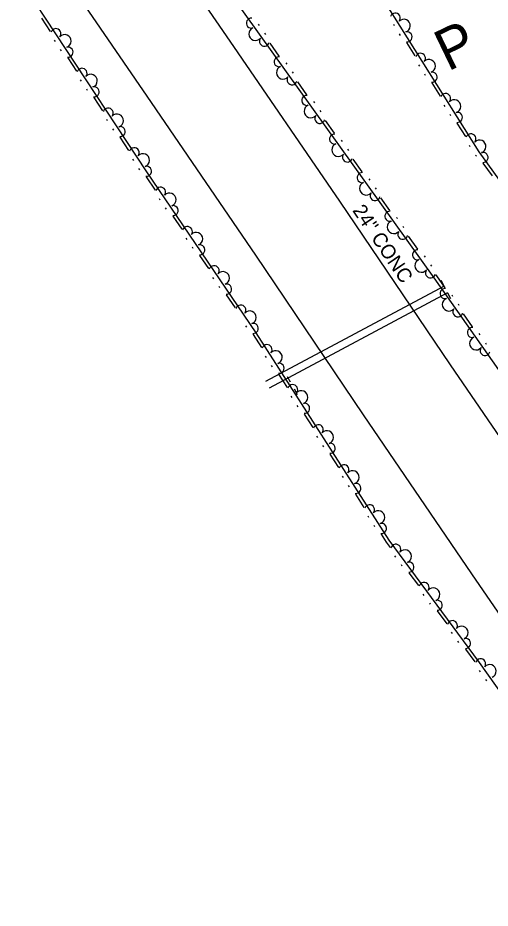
# Model space of a CAD drawing. Extents: x 2030130 to 2036320, y 723205 to 762423.
# Drawn here: x 2033516.8 to 2033639.1, y 760767.7 to 760998.3 of the extents above; entities that cross this region are included whole.
import ezdxf

# ---------------------------------------------------------------- set-up
doc = ezdxf.new("R2010")
doc.units = 0
for name, color, linetype in [('Draft_Station Labels Major', 7, 'Continuous'), ('Draft_Station Tics Major', 7, 'Continuous'), ('Draft_Station Tics Minor', 7, 'Continuous'), ('Old_Level_26', 7, 'Continuous'), ('Prop Horizontal Alignment Ramp', 7, 'Continuous')]:
    doc.layers.add(name, color=color, linetype=linetype)

msp = doc.modelspace()

# ---------------------------------------------------------------- linework, layer by layer
at = {"layer": 'Draft_Station Labels Major'}
for points in [[(2033712.22, 760786.66), (2033683.84, 760828.02), (2033655.87, 760868.99), (2033628.83, 760908.43), (2033600.16, 760950.82), (2033571.79, 760992.23), (2033543.75, 761033.03), (2033515.6, 761074.29), (2033487.47, 761115.18), (2033459.15, 761156.4), (2033430.9, 761197.59), (2033402.93, 761238.74), (2033380.71, 761271.71), (2033360.2, 761301.06), (2033346.96, 761320.77)], [(2033325.26, 761306.74), (2033353.27, 761265.49), (2033381.46, 761224.47), (2033409.65, 761183.47), (2033437.67, 761142.45), (2033465.74, 761101.32), (2033493.99, 761060.24), (2033522.13, 761019.11), (2033550.25, 760977.98), (2033578.36, 760936.85), (2033606.28, 760895.5), (2033634.33, 760854.29), (2033662.48, 760813.18), (2033690.27, 760771.87)]]:
    msp.add_lwpolyline(points, dxfattribs=at)
at = {"layer": 'Draft_Station Tics Major'}
for points in [[(2033418.93, 761226.23), (2033495.84, 761111.88), (2033561.64, 761018.79), (2033624.56, 760930.96), (2033696.62, 760828.37), (2033753.98, 760748.79), (2033771.32, 760738.45), (2033780.81, 760742.7), (2033788.33, 760748.62), (2033786.38, 760755.63), (2033780.42, 760769.02)], [(2033779.21, 760769.82), (2033754.79, 760805.41), (2033727.83, 760838.7), (2033706.75, 760866.89), (2033664.42, 760924.56), (2033636.24, 760963.58), (2033606.76, 761010.64), (2033581.36, 761049.61), (2033550.08, 761087.74), (2033512.77, 761135.79), (2033485.97, 761169.22), (2033454.96, 761209.86)], [(2033718.65, 760709.73), (2033694.34, 760747.74), (2033667.45, 760787.59), (2033636.39, 760831.36), (2033612.96, 760862.98), (2033578.56, 760916.73), (2033550.24, 760958.38), (2033518.84, 761006.11)], [(2033525.32, 760994.76), (2033523.07, 760998.19)], [(2033579.04, 760996.61), (2033579.28, 760996.28)], [(2033614.37, 760996.18), (2033614.15, 760996.52)], [(2033580.71, 760994.28), (2033580.95, 760993.95)], [(2033615.89, 760993.74), (2033615.67, 760994.09)], [(2033526.56, 760992.14), (2033526.33, 760992.48)], [(2033582.05, 760991.71), (2033584.44, 760988.37)], [(2033619.72, 760988.4), (2033617.55, 760991.88)], [(2033528.14, 760989.74), (2033527.91, 760990.08)], [(2033532.09, 760984.48), (2033529.83, 760987.91)], [(2033586.21, 760986.61), (2033586.45, 760986.28)], [(2033620.9, 760985.75), (2033620.68, 760986.1)], [(2033587.88, 760984.28), (2033588.12, 760983.95)], [(2033533.32, 760981.86), (2033533.09, 760982.2)], [(2033589.22, 760981.71), (2033591.6, 760978.37)], [(2033622.42, 760983.32), (2033622.21, 760983.66)], [(2033534.9, 760979.46), (2033534.67, 760979.8)], [(2033626.25, 760977.97), (2033624.08, 760981.45)], [(2033538.85, 760974.2), (2033536.59, 760977.63)], [(2033593.37, 760976.61), (2033593.61, 760976.28)], [(2033627.43, 760975.32), (2033627.21, 760975.67)], [(2033595.04, 760974.28), (2033595.28, 760973.94)], [(2033628.95, 760972.89), (2033628.74, 760973.24)], [(2033540.08, 760971.58), (2033539.86, 760971.92)], [(2033596.38, 760971.71), (2033598.77, 760968.37)], [(2033632.78, 760967.55), (2033630.61, 760971.02)], [(2033541.66, 760969.18), (2033541.44, 760969.52)], [(2033545.61, 760963.93), (2033543.36, 760967.35)], [(2033600.54, 760966.61), (2033600.77, 760966.28)], [(2033602.21, 760964.28), (2033602.45, 760963.94)], [(2033633.96, 760964.9), (2033633.74, 760965.25)], [(2033546.84, 760961.3), (2033546.62, 760961.65)], [(2033603.55, 760961.7), (2033605.93, 760958.37)], [(2033635.56, 760962.42), (2033635.32, 760962.75)], [(2033548.42, 760958.9), (2033548.2, 760959.25)], [(2033639.73, 760957.34), (2033637.33, 760960.66)], [(2033552.44, 760953.68), (2033550.14, 760957.07)], [(2033607.7, 760956.61), (2033607.94, 760956.28)], [(2033609.37, 760954.28), (2033609.61, 760953.94)], [(2033610.71, 760951.7), (2033613.1, 760948.37)], [(2033553.72, 760951.08), (2033553.49, 760951.41)], [(2033555.33, 760948.7), (2033555.1, 760949.04)], [(2033559.36, 760943.51), (2033557.05, 760946.9)], [(2033614.87, 760946.61), (2033615.1, 760946.28)], [(2033616.54, 760944.28), (2033616.78, 760943.94)], [(2033560.64, 760940.9), (2033560.41, 760941.24)], [(2033617.88, 760941.7), (2033620.27, 760938.37)], [(2033562.25, 760938.53), (2033562.02, 760938.87)], [(2033566.28, 760933.33), (2033563.97, 760936.72)], [(2033622.03, 760936.61), (2033622.27, 760936.27)], [(2033623.7, 760934.27), (2033623.94, 760933.94)], [(2033567.55, 760930.73), (2033567.32, 760931.07)], [(2033625.04, 760931.7), (2033625.23, 760931.44), (2033627.41, 760928.34)], [(2033569.17, 760928.35), (2033568.94, 760928.69)], [(2033573.2, 760923.16), (2033570.89, 760926.55)], [(2033629.16, 760926.56), (2033629.39, 760926.23)], [(2033630.81, 760924.21), (2033631.04, 760923.88)], [(2033632.12, 760921.63), (2033634.48, 760918.27)], [(2033576.09, 760918.18), (2033575.86, 760918.52)], [(2033580.01, 760912.94), (2033577.87, 760916.28), (2033577.81, 760916.38)], [(2033636.23, 760916.49), (2033636.46, 760916.16)], [(2033637.88, 760914.14), (2033638.11, 760913.81)], [(2033581.21, 760910.3), (2033580.99, 760910.65)], [(2033582.76, 760907.89), (2033582.54, 760908.23)], [(2033586.64, 760902.58), (2033584.43, 760906.03)], [(2033587.84, 760899.94), (2033587.62, 760900.29)], [(2033589.39, 760897.52), (2033589.17, 760897.87)], [(2033593.27, 760892.22), (2033591.06, 760895.67)], [(2033594.48, 760889.58), (2033594.26, 760889.92)], [(2033596.02, 760887.16), (2033595.8, 760887.51)], [(2033599.91, 760881.86), (2033597.7, 760885.31)], [(2033601.11, 760879.22), (2033600.89, 760879.56)], [(2033602.66, 760876.8), (2033602.43, 760877.15)], [(2033606.54, 760871.49), (2033604.33, 760874.95)], [(2033607.74, 760868.85), (2033607.52, 760869.2)], [(2033609.29, 760866.44), (2033609.07, 760866.78)], [(2033613.3, 760861.15), (2033612.29, 760862.51), (2033610.96, 760864.59)], [(2033614.68, 760858.6), (2033614.43, 760858.93)], [(2033616.38, 760856.29), (2033616.14, 760856.62)], [(2033620.62, 760851.27), (2033618.18, 760854.56)], [(2033622, 760848.71), (2033621.76, 760849.04)], [(2033623.71, 760846.41), (2033623.47, 760846.74)], [(2033627.95, 760841.38), (2033625.51, 760844.68)], [(2033629.33, 760838.83), (2033629.08, 760839.16)], [(2033631.03, 760836.52), (2033630.79, 760836.85)], [(2033635.27, 760831.49), (2033632.83, 760834.79)], [(2033636.6, 760828.94), (2033636.36, 760829.27)], [(2033638.26, 760826.6), (2033638.03, 760826.93)]]:
    msp.add_lwpolyline(points, dxfattribs=at)
for centre, radius, start, end in [((2033577.32, 760996.9), 1.3, 86.3863, 287.1828), ((2033614.54, 760998.22), 1.3, 320.4987, 161.2953), ((2033616.76, 760996.22), 1.69, 288.0275, 136.1), ((2033526.68, 760994.18), 1.3, 321.7755, 162.5721), ((2033578.33, 760994.09), 1.69, 111.5815, 319.654), ((2033528.95, 760992.24), 1.69, 289.3043, 137.3768), ((2033580.67, 760992.23), 1.3, 144.0527, 344.8493), ((2033617.59, 760993.35), 1.3, 262.8323, 103.6288), ((2033529.84, 760989.39), 1.3, 264.109, 104.9056), ((2033621.07, 760987.79), 1.3, 320.4987, 161.2953), ((2033584.49, 760986.9), 1.3, 86.3863, 287.1828), ((2033623.29, 760985.8), 1.69, 288.0275, 136.1), ((2033533.45, 760983.91), 1.3, 321.7755, 162.5721), ((2033585.49, 760984.09), 1.69, 111.5815, 319.654), ((2033624.12, 760982.93), 1.3, 262.8323, 103.6288), ((2033535.71, 760981.96), 1.69, 289.3043, 137.3768), ((2033587.83, 760982.23), 1.3, 144.0527, 344.8493), ((2033536.6, 760979.11), 1.3, 264.109, 104.9056), ((2033591.65, 760976.9), 1.3, 86.3863, 287.1828), ((2033627.6, 760977.37), 1.3, 320.4987, 161.2953), ((2033629.82, 760975.37), 1.69, 288.0275, 136.1), ((2033540.21, 760973.63), 1.3, 321.7755, 162.5721), ((2033592.66, 760974.08), 1.69, 111.5815, 319.654), ((2033542.47, 760971.68), 1.69, 289.3043, 137.3768), ((2033595, 760972.23), 1.3, 144.0527, 344.8493), ((2033630.65, 760972.5), 1.3, 262.8323, 103.6288), ((2033543.36, 760968.83), 1.3, 264.109, 104.9056), ((2033598.82, 760966.89), 1.3, 86.3863, 287.1828), ((2033634.13, 760966.94), 1.3, 320.4987, 161.2953), ((2033599.82, 760964.08), 1.69, 111.5815, 319.654), ((2033636.35, 760964.94), 1.69, 288.0275, 136.1), ((2033546.97, 760963.35), 1.3, 321.7755, 162.5721), ((2033549.23, 760961.4), 1.69, 289.3043, 137.3768), ((2033637.28, 760962.14), 1.3, 266.6038, 107.4004), ((2033602.16, 760962.23), 1.3, 144.0527, 344.8493), ((2033550.13, 760958.55), 1.3, 264.109, 104.9056), ((2033605.98, 760956.89), 1.3, 86.3863, 287.1828), ((2033553.81, 760953.13), 1.3, 322.6482, 163.4448), ((2033606.99, 760954.08), 1.69, 111.5815, 319.654), ((2033556.11, 760951.21), 1.69, 290.1771, 138.2495), ((2033609.33, 760952.23), 1.3, 144.0527, 344.8493), ((2033557.04, 760948.38), 1.3, 264.9818, 105.7783), ((2033613.15, 760946.89), 1.3, 86.3863, 287.1828), ((2033614.15, 760944.08), 1.69, 111.5815, 319.654), ((2033560.73, 760942.95), 1.3, 322.6482, 163.4448), ((2033563.02, 760941.04), 1.69, 290.1771, 138.2495), ((2033616.49, 760942.22), 1.3, 144.0527, 344.8493), ((2033563.96, 760938.2), 1.3, 264.9818, 105.7783), ((2033620.31, 760936.89), 1.3, 86.3863, 287.1828), ((2033621.32, 760934.08), 1.69, 111.5815, 319.654), ((2033567.65, 760932.78), 1.3, 322.6482, 163.4448), ((2033569.94, 760930.86), 1.69, 290.1771, 138.2495), ((2033623.66, 760932.22), 1.3, 144.0527, 344.8493), ((2033570.88, 760928.03), 1.3, 264.9818, 105.7783), ((2033627.44, 760926.86), 1.3, 85.8539, 286.6505), ((2033574.57, 760922.6), 1.3, 322.6482, 163.4448), ((2033628.42, 760924.04), 1.69, 111.0492, 319.1217), ((2033576.86, 760920.69), 1.69, 290.1771, 138.2495), ((2033630.74, 760922.16), 1.3, 143.5204, 344.317), ((2033577.79, 760917.86), 1.3, 264.9818, 105.7783), ((2033634.51, 760916.79), 1.3, 85.8539, 286.6505), ((2033635.49, 760913.97), 1.69, 111.0492, 319.1217), ((2033581.36, 760912.35), 1.3, 321.0556, 161.8522), ((2033637.81, 760912.1), 1.3, 143.5204, 344.317), ((2033583.6, 760910.37), 1.69, 288.5844, 136.6569), ((2033584.46, 760907.51), 1.3, 263.3892, 104.1857), ((2033588, 760901.99), 1.3, 321.0556, 161.8522), ((2033590.23, 760900.01), 1.69, 288.5844, 136.6569), ((2033591.09, 760897.15), 1.3, 263.3892, 104.1857), ((2033594.63, 760891.62), 1.3, 321.0556, 161.8522), ((2033596.87, 760889.65), 1.69, 288.5844, 136.6569), ((2033597.72, 760886.79), 1.3, 263.3892, 104.1857), ((2033601.26, 760881.26), 1.3, 321.0556, 161.8522), ((2033603.5, 760879.29), 1.69, 288.5844, 136.6569), ((2033604.36, 760876.43), 1.3, 263.3892, 104.1857), ((2033607.89, 760870.9), 1.3, 321.0556, 161.8522), ((2033610.13, 760868.92), 1.69, 288.5844, 136.6569), ((2033610.99, 760866.06), 1.3, 263.3892, 104.1857), ((2033614.69, 760860.65), 1.3, 324.9733, 165.7699), ((2033617.06, 760858.83), 1.69, 292.5021, 140.5746), ((2033618.11, 760856.04), 1.3, 267.3069, 108.1034), ((2033622.01, 760850.76), 1.3, 324.9733, 165.7699), ((2033624.38, 760848.95), 1.69, 292.5021, 140.5746), ((2033625.43, 760846.15), 1.3, 267.3069, 108.1034), ((2033629.34, 760840.88), 1.3, 324.9733, 165.7699), ((2033631.71, 760839.06), 1.69, 292.5021, 140.5746), ((2033632.76, 760836.27), 1.3, 267.3069, 108.1034), ((2033636.65, 760830.99), 1.3, 323.7988, 164.5953), ((2033638.99, 760829.12), 1.69, 291.3276, 139.4001)]:
    msp.add_arc(centre, radius, start, end, dxfattribs=at)
at = {"layer": 'Draft_Station Tics Minor'}
for p, q in [((2033627.18, 760928.79), (2033626.41, 760930.24)), ((2033628.11, 760927.06), (2033628.89, 760925.61)), ((2033587.42, 760903.9), (2033586.65, 760905.34)), ((2033588.35, 760902.16), (2033589.12, 760900.71))]:
    msp.add_line(p, q, dxfattribs=at)
for points in [[(2033627.18, 760928.79), (2033580.98, 760904.09)], [(2033628.11, 760927.06), (2033581.9, 760902.36)]]:
    msp.add_lwpolyline(points, dxfattribs=at)

# ---------------------------------------------------------------- texts
at = {"layer": 'Old_Level_26'}
msp.add_text('24" CONC', height=3.691, rotation=304.0516, dxfattribs=at).set_placement((2033603.34, 760948.39))
at = {"layer": 'Prop Horizontal Alignment Ramp'}
msp.add_text('P', height=10.66, rotation=25.7434, dxfattribs=at).set_placement((2033628.17, 760984.29))

doc.saveas('drawing.dxf')
